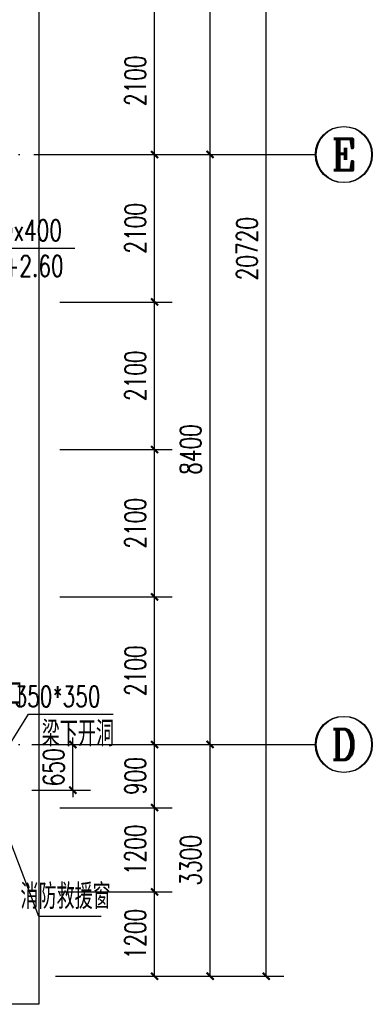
# Model space of a CAD drawing. Extents: x 797781 to 1255204, y 21234 to 1024248.
# Tile 583 of 656: x 989687 to 994708, y 566462 to 580482. Entities that reach past the tile are written whole.
import ezdxf
from ezdxf.enums import TextEntityAlignment as Align

# ---------------------------------------------------------------- set-up
doc = ezdxf.new("R2010")
doc.units = 0
doc.header["$LTSCALE"] = 1000
doc.header["$MEASUREMENT"] = 0
doc.linetypes.add('230303生产综合楼-平面图_t8$0$DOTE', pattern=[2.42, 2, -0.2, 0.02, -0.2])
for name, color, linetype in [('230303生产综合楼-平面图_t8$0$AXIS', 3, 'Continuous'), ('230303生产综合楼-平面图_t8$0$AXIS_TEXT', 7, 'Continuous'), ('230303生产综合楼-平面图_t8$0$DIM_LEAD', 3, 'Continuous'), ('230303生产综合楼-平面图_t8$0$DIM_SYMB', 3, 'Continuous'), ('230303生产综合楼-平面图_t8$0$DOTE', 1, '230303生产综合楼-平面图_t8$0$DOTE'), ('230303生产综合楼-平面图_t8$0$PUB_DIM', 3, 'Continuous'), ('230303生产综合楼-平面图_t8$0$PUB_TEXT', 7, 'Continuous'), ('230303生产综合楼-平面图_t8$0$水管', 4, 'Continuous'), ('230303生产综合楼-平面图_t8$0$看线', 115, 'Continuous'), ('AXIS_TEXT', 7, 'Continuous'), ('DIM_LEAD', 3, 'Continuous'), ('PUB_TEXT', 7, 'Continuous')]:
    doc.layers.add(name, color=color, linetype=linetype)
doc.styles.add('230303生产综合楼-平面图_t8$0$_TCH_AXIS', font='COMPLEX', dxfattribs={"bigfont": 'GBCBIG'})
doc.styles.add('230303生产综合楼-平面图_t8$0$_TCH_DIM', font='SIMPLEX', dxfattribs={"bigfont": 'GBCBIG'})
doc.styles.add('230303生产综合楼-平面图_T8$0$_TCH_DIM_T3', font='SIMPLEX', dxfattribs={"width": 0.705882, "bigfont": 'GBCBIG'})
doc.styles.add('_TCH_DIM', font='SIMPLEX', dxfattribs={"bigfont": 'GBCBIG'})
doc.styles.add('COMPLEX', font='COMPLEX')
doc.dimstyles.new('230303生产综合楼-平面图_T8$0$_TCH_ARCH&&100', dxfattribs={"dimtxt": 297.5, "dimasz": 100, "dimexe": 250, "dimexo": 300, "dimgap": 126.25, "dimtad": 1, "dimdec": 0, "dimzin": 0, "dimdsep": 46, "dimtxsty": '230303生产综合楼-平面图_T8$0$_TCH_DIM_T3', "dimblk": '230303生产综合楼-平面图_t8$0$_ArchTick', "dimcen": 0.09, "dimclrt": 7, "dimazin": 2, "dimtfac": 1, "dimtdec": 0, "dimtix": 1, "dimtmove": 2, "dimatfit": 3, "dimfxl": 1, "dimtolj": 1, "dimtzin": 0, "dimarcsym": 0})

# ---------------------------------------------------------------- blocks, each defined once
blk = doc.blocks.new('6-9FND69')
at = {"layer": 'DIM_LEAD'}
blk.add_line((750509, 567546), (752072.4, 567546), dxfattribs=at)
at = {"layer": 'PUB_TEXT', "style": '_TCH_DIM', "width": 0.705882}
for s, p in [('600x400', (750657.4, 567651)), ('h+2.60', (750877.4, 567143.5))]:
    blk.add_text(s, height=297.5, dxfattribs=at).set_placement(p)
blk = doc.blocks.new('230303生产综合楼-平面图_t8$0$_ArchTick')
at = {"color": 0, "linetype": 'ByBlock', "const_width": 0.3}
blk.add_lwpolyline([(-0.5, -0.5), (0.5, 0.5)], dxfattribs=at)
blk = doc.blocks.new('*D6280')
at = {"layer": '230303生产综合楼-平面图_t8$0$PUB_DIM', "color": 0, "lineweight": -2, "transparency": 16777216}
for p, q in [((816985, 174949), (816985, 175049)), ((816398, 174949), (817235, 174948)), ((816985, 174299), (816985, 174949)), ((816398, 174299), (817235, 174298)), ((816985, 174299), (816985, 174199))]:
    blk.add_line(p, q, dxfattribs=at)
at = {"layer": 'Defpoints', "color": 0, "transparency": 16777216}
for p in [(816098, 174949), (816985, 174949), (816098, 174299)]:
    blk.add_point(p, dxfattribs=at)
at = {"layer": '230303生产综合楼-平面图_t8$0$PUB_DIM', "color": 0, "lineweight": -2, "transparency": 16777216, "xscale": 100, "yscale": 100, "zscale": 100}
for p, rotation in [((816985, 174949), 269.9726652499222), ((816985, 174299), 89.97266524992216)]:
    blk.add_blockref('230303生产综合楼-平面图_t8$0$_ArchTick', p, dxfattribs=dict(at, rotation=rotation))
at = {"layer": '230303生产综合楼-平面图_t8$0$PUB_DIM', "color": 7, "transparency": 16777216, "insert": (816710, 174624), "char_height": 297.5, "attachment_point": 5, "rotation": 89.9727, "style": '230303生产综合楼-平面图_T8$0$_TCH_DIM_T3'}
blk.add_mtext('\\A1;650', dxfattribs=at)
blk = doc.blocks.new('*D5841')
at = {"layer": '230303生产综合楼-平面图_t8$0$AXIS', "color": 0, "lineweight": -2, "transparency": 16777216}
for p, q in [((990258, 568062), (991858, 568062)), ((991608, 566862), (991608, 568062)), ((990258, 566862), (991858, 566862))]:
    blk.add_line(p, q, dxfattribs=at)
at = {"layer": 'Defpoints', "color": 0, "transparency": 16777216}
for p in [(989958, 568062), (991608, 568062), (989958, 566862)]:
    blk.add_point(p, dxfattribs=at)
at = {"layer": '230303生产综合楼-平面图_t8$0$AXIS', "color": 0, "lineweight": -2, "transparency": 16777216, "xscale": 100, "yscale": 100, "zscale": 100}
for p, rotation in [((991608, 568062), 90), ((991608, 566862), 270)]:
    blk.add_blockref('230303生产综合楼-平面图_t8$0$_ArchTick', p, dxfattribs=dict(at, rotation=rotation))
at = {"layer": '230303生产综合楼-平面图_t8$0$AXIS', "color": 7, "transparency": 16777216, "insert": (991333, 567462), "char_height": 297.5, "attachment_point": 5, "rotation": 90, "style": '230303生产综合楼-平面图_T8$0$_TCH_DIM_T3'}
blk.add_mtext('\\A1;1200', dxfattribs=at)
blk = doc.blocks.new('*D5842')
at = {"layer": '230303生产综合楼-平面图_t8$0$AXIS', "color": 0, "lineweight": -2, "transparency": 16777216}
for p, q in [((990258, 569262), (991858, 569262)), ((991608, 568062), (991608, 569262)), ((990258, 568062), (991858, 568062))]:
    blk.add_line(p, q, dxfattribs=at)
at = {"layer": 'Defpoints', "color": 0, "transparency": 16777216}
for p in [(989958, 569262), (991608, 569262), (989958, 568062)]:
    blk.add_point(p, dxfattribs=at)
at = {"layer": '230303生产综合楼-平面图_t8$0$AXIS', "color": 0, "lineweight": -2, "transparency": 16777216, "xscale": 100, "yscale": 100, "zscale": 100}
for p, rotation in [((991608, 569262), 90), ((991608, 568062), 270)]:
    blk.add_blockref('230303生产综合楼-平面图_t8$0$_ArchTick', p, dxfattribs=dict(at, rotation=rotation))
at = {"layer": '230303生产综合楼-平面图_t8$0$AXIS', "color": 7, "transparency": 16777216, "insert": (991333, 568662), "char_height": 297.5, "attachment_point": 5, "rotation": 90, "style": '230303生产综合楼-平面图_T8$0$_TCH_DIM_T3'}
blk.add_mtext('\\A1;1200', dxfattribs=at)
blk = doc.blocks.new('*D5843')
at = {"layer": '230303生产综合楼-平面图_t8$0$AXIS', "color": 0, "lineweight": -2, "transparency": 16777216}
for p, q in [((990258, 570162), (991858, 570162)), ((991608, 569262), (991608, 570162)), ((990258, 569262), (991858, 569262))]:
    blk.add_line(p, q, dxfattribs=at)
at = {"layer": 'Defpoints', "color": 0, "transparency": 16777216}
for p in [(989958, 570162), (991608, 570162), (989958, 569262)]:
    blk.add_point(p, dxfattribs=at)
at = {"layer": '230303生产综合楼-平面图_t8$0$AXIS', "color": 0, "lineweight": -2, "transparency": 16777216, "xscale": 100, "yscale": 100, "zscale": 100}
for p, rotation in [((991608, 570162), 90), ((991608, 569262), 270)]:
    blk.add_blockref('230303生产综合楼-平面图_t8$0$_ArchTick', p, dxfattribs=dict(at, rotation=rotation))
at = {"layer": '230303生产综合楼-平面图_t8$0$AXIS', "color": 7, "transparency": 16777216, "insert": (991333, 569712), "char_height": 297.5, "attachment_point": 5, "rotation": 90, "style": '230303生产综合楼-平面图_T8$0$_TCH_DIM_T3'}
blk.add_mtext('\\A1;900', dxfattribs=at)
blk = doc.blocks.new('*D5844')
at = {"layer": '230303生产综合楼-平面图_t8$0$AXIS', "color": 0, "lineweight": -2, "transparency": 16777216}
for p, q in [((990258, 572262), (991858, 572262)), ((991608, 570162), (991608, 572262)), ((990258, 570162), (991858, 570162))]:
    blk.add_line(p, q, dxfattribs=at)
at = {"layer": 'Defpoints', "color": 0, "transparency": 16777216}
for p in [(989958, 572262), (991608, 572262), (989958, 570162)]:
    blk.add_point(p, dxfattribs=at)
at = {"layer": '230303生产综合楼-平面图_t8$0$AXIS', "color": 0, "lineweight": -2, "transparency": 16777216, "xscale": 100, "yscale": 100, "zscale": 100}
for p, rotation in [((991608, 572262), 90), ((991608, 570162), 270)]:
    blk.add_blockref('230303生产综合楼-平面图_t8$0$_ArchTick', p, dxfattribs=dict(at, rotation=rotation))
at = {"layer": '230303生产综合楼-平面图_t8$0$AXIS', "color": 7, "transparency": 16777216, "insert": (991333, 571212), "char_height": 297.5, "attachment_point": 5, "rotation": 90, "style": '230303生产综合楼-平面图_T8$0$_TCH_DIM_T3'}
blk.add_mtext('\\A1;2100', dxfattribs=at)
blk = doc.blocks.new('*D5845')
at = {"layer": '230303生产综合楼-平面图_t8$0$AXIS', "color": 0, "lineweight": -2, "transparency": 16777216}
for p, q in [((990258, 574362), (991858, 574362)), ((991608, 572262), (991608, 574362)), ((990258, 572262), (991858, 572262))]:
    blk.add_line(p, q, dxfattribs=at)
at = {"layer": 'Defpoints', "color": 0, "transparency": 16777216}
for p in [(989958, 574362), (991608, 574362), (989958, 572262)]:
    blk.add_point(p, dxfattribs=at)
at = {"layer": '230303生产综合楼-平面图_t8$0$AXIS', "color": 0, "lineweight": -2, "transparency": 16777216, "xscale": 100, "yscale": 100, "zscale": 100}
for p, rotation in [((991608, 574362), 90), ((991608, 572262), 270)]:
    blk.add_blockref('230303生产综合楼-平面图_t8$0$_ArchTick', p, dxfattribs=dict(at, rotation=rotation))
at = {"layer": '230303生产综合楼-平面图_t8$0$AXIS', "color": 7, "transparency": 16777216, "insert": (991333, 573312), "char_height": 297.5, "attachment_point": 5, "rotation": 90, "style": '230303生产综合楼-平面图_T8$0$_TCH_DIM_T3'}
blk.add_mtext('\\A1;2100', dxfattribs=at)
blk = doc.blocks.new('*D5846')
at = {"layer": '230303生产综合楼-平面图_t8$0$AXIS', "color": 0, "lineweight": -2, "transparency": 16777216}
for p, q in [((990258, 576462), (991858, 576462)), ((991608, 574362), (991608, 576462)), ((990258, 574362), (991858, 574362))]:
    blk.add_line(p, q, dxfattribs=at)
at = {"layer": 'Defpoints', "color": 0, "transparency": 16777216}
for p in [(989958, 576462), (991608, 576462), (989958, 574362)]:
    blk.add_point(p, dxfattribs=at)
at = {"layer": '230303生产综合楼-平面图_t8$0$AXIS', "color": 0, "lineweight": -2, "transparency": 16777216, "xscale": 100, "yscale": 100, "zscale": 100}
for p, rotation in [((991608, 576462), 90), ((991608, 574362), 270)]:
    blk.add_blockref('230303生产综合楼-平面图_t8$0$_ArchTick', p, dxfattribs=dict(at, rotation=rotation))
at = {"layer": '230303生产综合楼-平面图_t8$0$AXIS', "color": 7, "transparency": 16777216, "insert": (991333, 575412), "char_height": 297.5, "attachment_point": 5, "rotation": 90, "style": '230303生产综合楼-平面图_T8$0$_TCH_DIM_T3'}
blk.add_mtext('\\A1;2100', dxfattribs=at)
blk = doc.blocks.new('*D5847')
at = {"layer": '230303生产综合楼-平面图_t8$0$AXIS', "color": 0, "lineweight": -2, "transparency": 16777216}
for p, q in [((990258, 578562), (991858, 578562)), ((991608, 576462), (991608, 578562)), ((990258, 576462), (991858, 576462))]:
    blk.add_line(p, q, dxfattribs=at)
at = {"layer": 'Defpoints', "color": 0, "transparency": 16777216}
for p in [(989958, 578562), (991608, 578562), (989958, 576462)]:
    blk.add_point(p, dxfattribs=at)
at = {"layer": '230303生产综合楼-平面图_t8$0$AXIS', "color": 0, "lineweight": -2, "transparency": 16777216, "xscale": 100, "yscale": 100, "zscale": 100}
for p, rotation in [((991608, 578562), 90), ((991608, 576462), 270)]:
    blk.add_blockref('230303生产综合楼-平面图_t8$0$_ArchTick', p, dxfattribs=dict(at, rotation=rotation))
at = {"layer": '230303生产综合楼-平面图_t8$0$AXIS', "color": 7, "transparency": 16777216, "insert": (991333, 577512), "char_height": 297.5, "attachment_point": 5, "rotation": 90, "style": '230303生产综合楼-平面图_T8$0$_TCH_DIM_T3'}
blk.add_mtext('\\A1;2100', dxfattribs=at)
blk = doc.blocks.new('*D5848')
at = {"layer": '230303生产综合楼-平面图_t8$0$AXIS', "color": 0, "lineweight": -2, "transparency": 16777216}
for p, q in [((990258, 580662), (991858, 580662)), ((991608, 578562), (991608, 580662)), ((990258, 578562), (991858, 578562))]:
    blk.add_line(p, q, dxfattribs=at)
at = {"layer": 'Defpoints', "color": 0, "transparency": 16777216}
for p in [(989958, 580662), (991608, 580662), (989958, 578562)]:
    blk.add_point(p, dxfattribs=at)
at = {"layer": '230303生产综合楼-平面图_t8$0$AXIS', "color": 0, "lineweight": -2, "transparency": 16777216, "xscale": 100, "yscale": 100, "zscale": 100}
for p, rotation in [((991608, 580662), 90), ((991608, 578562), 270)]:
    blk.add_blockref('230303生产综合楼-平面图_t8$0$_ArchTick', p, dxfattribs=dict(at, rotation=rotation))
at = {"layer": '230303生产综合楼-平面图_t8$0$AXIS', "color": 7, "transparency": 16777216, "insert": (991333, 579612), "char_height": 297.5, "attachment_point": 5, "rotation": 90, "style": '230303生产综合楼-平面图_T8$0$_TCH_DIM_T3'}
blk.add_mtext('\\A1;2100', dxfattribs=at)
blk = doc.blocks.new('_AXISO')
blk.add_circle((0, 0), 0.5)
at = {"layer": 'AXIS_TEXT', "style": 'COMPLEX', "width": 1.041667}
blk.add_attdef('A', text='', height=0.56, dxfattribs=at).set_placement((-0.25, -0.28), (0.25, -0.28), align=Align.FIT)
blk = doc.blocks.new('*D6213')
at = {"layer": '230303生产综合楼-平面图_t8$0$AXIS', "color": 0, "lineweight": -2, "transparency": 16777216}
for p, q in [((990198, 570162), (992648, 570162)), ((992398, 566862), (992398, 570162)), ((990198, 566862), (992648, 566862))]:
    blk.add_line(p, q, dxfattribs=at)
at = {"layer": 'Defpoints', "color": 0, "transparency": 16777216}
for p in [(989898, 570162), (992398, 570162), (989898, 566862)]:
    blk.add_point(p, dxfattribs=at)
at = {"layer": '230303生产综合楼-平面图_t8$0$AXIS', "color": 0, "lineweight": -2, "transparency": 16777216, "xscale": 100, "yscale": 100, "zscale": 100}
for p, rotation in [((992398, 570162), 90), ((992398, 566862), 270)]:
    blk.add_blockref('230303生产综合楼-平面图_t8$0$_ArchTick', p, dxfattribs=dict(at, rotation=rotation))
at = {"layer": '230303生产综合楼-平面图_t8$0$AXIS', "color": 7, "transparency": 16777216, "insert": (992123, 568512), "char_height": 297.5, "attachment_point": 5, "rotation": 90, "style": '230303生产综合楼-平面图_T8$0$_TCH_DIM_T3'}
blk.add_mtext('\\A1;3300', dxfattribs=at)
blk = doc.blocks.new('*D6214')
at = {"layer": '230303生产综合楼-平面图_t8$0$AXIS', "color": 0, "lineweight": -2, "transparency": 16777216}
for p, q in [((990198, 578562), (992648, 578562)), ((992398, 570162), (992398, 578562)), ((990198, 570162), (992648, 570162))]:
    blk.add_line(p, q, dxfattribs=at)
at = {"layer": 'Defpoints', "color": 0, "transparency": 16777216}
for p in [(989898, 578562), (992398, 578562), (989898, 570162)]:
    blk.add_point(p, dxfattribs=at)
at = {"layer": '230303生产综合楼-平面图_t8$0$AXIS', "color": 0, "lineweight": -2, "transparency": 16777216, "xscale": 100, "yscale": 100, "zscale": 100}
for p, rotation in [((992398, 578562), 90), ((992398, 570162), 270)]:
    blk.add_blockref('230303生产综合楼-平面图_t8$0$_ArchTick', p, dxfattribs=dict(at, rotation=rotation))
at = {"layer": '230303生产综合楼-平面图_t8$0$AXIS', "color": 7, "transparency": 16777216, "insert": (992123, 574362), "char_height": 297.5, "attachment_point": 5, "rotation": 90, "style": '230303生产综合楼-平面图_T8$0$_TCH_DIM_T3'}
blk.add_mtext('\\A1;8400', dxfattribs=at)
blk = doc.blocks.new('*D6215')
at = {"layer": '230303生产综合楼-平面图_t8$0$AXIS', "color": 0, "lineweight": -2, "transparency": 16777216}
for p, q in [((990198, 586962), (992648, 586962)), ((992398, 578562), (992398, 586962)), ((990198, 578562), (992648, 578562))]:
    blk.add_line(p, q, dxfattribs=at)
at = {"layer": 'Defpoints', "color": 0, "transparency": 16777216}
for p in [(989898, 586962), (992398, 586962), (989898, 578562)]:
    blk.add_point(p, dxfattribs=at)
at = {"layer": '230303生产综合楼-平面图_t8$0$AXIS', "color": 0, "lineweight": -2, "transparency": 16777216, "xscale": 100, "yscale": 100, "zscale": 100}
for p, rotation in [((992398, 586962), 90), ((992398, 578562), 270)]:
    blk.add_blockref('230303生产综合楼-平面图_t8$0$_ArchTick', p, dxfattribs=dict(at, rotation=rotation))
at = {"layer": '230303生产综合楼-平面图_t8$0$AXIS', "color": 7, "transparency": 16777216, "insert": (992123, 582762), "char_height": 297.5, "attachment_point": 5, "rotation": 90, "style": '230303生产综合楼-平面图_T8$0$_TCH_DIM_T3'}
blk.add_mtext('\\A1;8400', dxfattribs=at)
blk = doc.blocks.new('*D6217')
at = {"layer": '230303生产综合楼-平面图_t8$0$AXIS', "color": 0, "lineweight": -2, "transparency": 16777216}
for p, q in [((990198, 587582), (993448, 587582)), ((993198, 566862), (993198, 587582)), ((990198, 566862), (993448, 566862))]:
    blk.add_line(p, q, dxfattribs=at)
at = {"layer": 'Defpoints', "color": 0, "transparency": 16777216}
for p in [(989898, 587582), (993198, 587582), (989898, 566862)]:
    blk.add_point(p, dxfattribs=at)
at = {"layer": '230303生产综合楼-平面图_t8$0$AXIS', "color": 0, "lineweight": -2, "transparency": 16777216, "xscale": 100, "yscale": 100, "zscale": 100}
for p, rotation in [((993198, 587582), 90), ((993198, 566862), 270)]:
    blk.add_blockref('230303生产综合楼-平面图_t8$0$_ArchTick', p, dxfattribs=dict(at, rotation=rotation))
at = {"layer": '230303生产综合楼-平面图_t8$0$AXIS', "color": 7, "transparency": 16777216, "insert": (992923, 577222), "char_height": 297.5, "attachment_point": 5, "rotation": 90, "style": '230303生产综合楼-平面图_T8$0$_TCH_DIM_T3'}
blk.add_mtext('\\A1;20720', dxfattribs=at)
blk = doc.blocks.new('230303生产综合楼-平面图_t8$0$HXT-3')
at = {"layer": '230303生产综合楼-平面图_t8$0$DIM_LEAD'}
for p, q in [((815798.3, 174491.6), (816353.2, 175378.6)), ((816353.2, 175378.6), (817558.5, 175378.6))]:
    blk.add_line(p, q, dxfattribs=at)
at = {"layer": '230303生产综合楼-平面图_t8$0$PUB_TEXT', "style": '230303生产综合楼-平面图_t8$0$_TCH_DIM'}
for s, p in [('防雨百叶洞口', (814723.7, 175483.6)), ('梁下开洞', (816541.2, 174923.6))]:
    blk.add_text(s, height=357.45, dxfattribs=at).set_placement(p)
at = {"layer": '230303生产综合楼-平面图_t8$0$PUB_TEXT', "style": '230303生产综合楼-平面图_t8$0$_TCH_DIM', "width": 0.705882}
blk.add_text('350*350', height=297.5, dxfattribs=at).set_placement((816153.5, 175483.6))
at = {"layer": '230303生产综合楼-平面图_t8$0$PUB_DIM'}
dim = blk.add_aligned_dim(p1=(816097.9, 174299), p2=(816098.2, 174948.9), distance=-887, dimstyle='230303生产综合楼-平面图_T8$0$_TCH_ARCH&&100', dxfattribs=at)
dim.commit()
dim.dimension.update_dxf_attribs({"geometry": '*D6280', "text_midpoint": (816710.1, 174623.7)})

msp = doc.modelspace()

# ---------------------------------------------------------------- linework, layer by layer
at = {"layer": '230303生产综合楼-平面图_t8$0$AXIS'}
for p, q in [((989898, 578562.2), (993898, 578562.2)), ((989908, 578562.2), (993908, 578562.2)), ((989898, 570162.2), (993898, 570162.2)), ((989908, 570162.2), (993908, 570162.2))]:
    msp.add_line(p, q, dxfattribs=at)
at = {"layer": '230303生产综合楼-平面图_t8$0$DIM_SYMB', "color": 1}
msp.add_lwpolyline([(990847.7, 567711.3), (989958, 567711.3), (989558, 568774.8)], dxfattribs=at)
at = {"layer": '230303生产综合楼-平面图_t8$0$DOTE'}
for p, q in [((895508, 578562.2), (989908, 578562.2)), ((895508, 570162.2), (989908, 570162.2))]:
    msp.add_line(p, q, dxfattribs=at)
at = {"layer": '230303生产综合楼-平面图_t8$0$看线'}
msp.add_lwpolyline([(895458, 569181.9), (895458, 593389.6), (921394.7, 590662.2), (989958, 590662.2), (989958, 566462.2), (921321.3, 566462.2)], dxfattribs=at)
msp.add_lwpolyline([(895458, 590662.2), (964094.7, 590662.2), (989958, 587942.4), (989958, 566462.2), (895458, 566462.2)], close=True, dxfattribs=at)

# ---------------------------------------------------------------- block references
msp.add_blockref('6-9FND69', (238399, 9682.5))
at = {"layer": '230303生产综合楼-平面图_t8$0$AXIS'}
ref = msp.add_blockref('_AXISO', (994298, 578562.2), dxfattribs=dict(at, xscale=800, yscale=800, zscale=800))
ref.add_attrib('A', 'E', dxfattribs={"layer": '230303生产综合楼-平面图_t8$0$AXIS_TEXT', "ltscale": 2, "height": 445.4, "style": '230303生产综合楼-平面图_t8$0$_TCH_AXIS'}).set_placement((994128.3, 578339.4), (994467.7, 578339.4), align=Align.FIT)
ref = msp.add_blockref('_AXISO', (994308, 578562.2), dxfattribs=dict(at, xscale=800, yscale=800, zscale=800))
ref.add_attrib('A', 'E', dxfattribs={"layer": '230303生产综合楼-平面图_t8$0$AXIS_TEXT', "ltscale": 2, "height": 445.4, "style": '230303生产综合楼-平面图_t8$0$_TCH_AXIS'}).set_placement((994138.3, 578339.4), (994477.7, 578339.4), align=Align.FIT)
ref = msp.add_blockref('_AXISO', (994298, 570162.2), dxfattribs=dict(at, xscale=800, yscale=800, zscale=800))
ref.add_attrib('A', 'D', dxfattribs={"layer": '230303生产综合楼-平面图_t8$0$AXIS_TEXT', "ltscale": 2, "height": 435.3, "style": '230303生产综合楼-平面图_t8$0$_TCH_AXIS'}).set_placement((994121.8, 569944.5), (994474.1, 569944.5), align=Align.FIT)
ref = msp.add_blockref('_AXISO', (994308, 570162.2), dxfattribs=dict(at, xscale=800, yscale=800, zscale=800))
ref.add_attrib('A', 'D', dxfattribs={"layer": '230303生产综合楼-平面图_t8$0$AXIS_TEXT', "ltscale": 2, "height": 435.3, "style": '230303生产综合楼-平面图_t8$0$_TCH_AXIS'}).set_placement((994131.8, 569944.5), (994484.2, 569944.5), align=Align.FIT)
at = {"layer": '230303生产综合楼-平面图_t8$0$水管'}
msp.add_blockref('230303生产综合楼-平面图_t8$0$HXT-3', (173459.7, 395213.2), dxfattribs=at)

# ---------------------------------------------------------------- texts
at = {"layer": '230303生产综合楼-平面图_t8$0$PUB_TEXT', "color": 1, "style": '230303生产综合楼-平面图_t8$0$_TCH_DIM'}
msp.add_text('消防救援窗', height=357.45, rotation=0.00001, dxfattribs=at).set_placement((989697.2, 567820))

# ---------------------------------------------------------------- dimensions: what is measured, and where the dimension line sits
at = {"layer": '230303生产综合楼-平面图_t8$0$AXIS'}
for p1, p2, distance, picture, middle in [((989898, 566862.2), (989898, 587582.3), -3300, '*D6217', (992923, 577222.2)), ((989898, 578562.2), (989898, 586962.2), -2500, '*D6215', (992123, 582762.2)), ((989958, 578562.2), (989958, 580662.2), -1650, '*D5848', (991333, 579612.2)), ((989898, 570162.2), (989898, 578562.2), -2500, '*D6214', (992123, 574362.2)), ((989958, 576462.2), (989958, 578562.2), -1650, '*D5847', (991333, 577512.2)), ((989958, 574362.2), (989958, 576462.2), -1650, '*D5846', (991333, 575412.2)), ((989958, 572262.2), (989958, 574362.2), -1650, '*D5845', (991333, 573312.2)), ((989958, 570162.2), (989958, 572262.2), -1650, '*D5844', (991333, 571212.2)), ((989898, 566862.2), (989898, 570162.2), -2500, '*D6213', (992123, 568512.2)), ((989958, 569262.2), (989958, 570162.2), -1650, '*D5843', (991333, 569712.2)), ((989958, 568062.2), (989958, 569262.2), -1650, '*D5842', (991333, 568662.2)), ((989958, 566862.2), (989958, 568062.2), -1650, '*D5841', (991333, 567462.2))]:
    dim = msp.add_aligned_dim(p1=p1, p2=p2, distance=distance, dimstyle='230303生产综合楼-平面图_T8$0$_TCH_ARCH&&100', dxfattribs=at)
    dim.commit()
    dim.dimension.update_dxf_attribs({"geometry": picture, "text_midpoint": middle})

doc.saveas('drawing.dxf')
